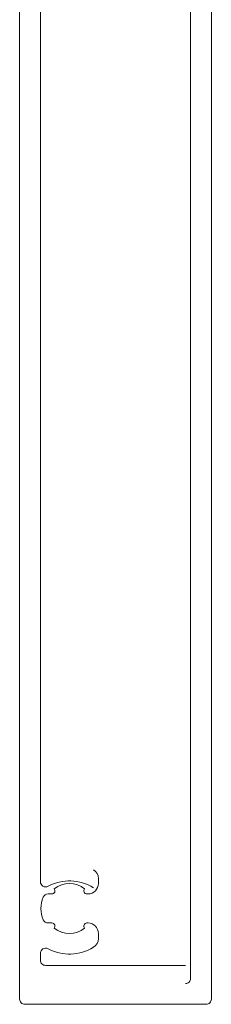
# Model space of a CAD drawing. Header units: millimetres. Extents: x 144573 to 336993, y 74252 to 247042.
# Tile 682 of 1056: x 219060 to 219079, y 198093 to 198188. Entities that reach past the tile are written whole.
import ezdxf

# ---------------------------------------------------------------- set-up
doc = ezdxf.new("R2010")
doc.units = ezdxf.units.MM
doc.layers.add('FASÁDA DETAILNÍ', color=255, linetype='Continuous', lineweight=0)
doc.layers.add('NOVA', color=255, linetype='Continuous', lineweight=0)

# ---------------------------------------------------------------- blocks, each defined once
blk = doc.blocks.new('A$C69D17D4D')
at = {"layer": 'FASÁDA DETAILNÍ'}
for points in [[(-4066.495, 24845.589), (-4066.495, 24722.582, -0.414214), (-4066.995, 24722.082), (-4084.495, 24722.082, -0.414214), (-4084.995, 24722.582), (-4084.995, 24841.118, 0.414214)], [(-4068.995, 24724.082, 0.414214), (-4068.495, 24724.582), (-4068.495, 24838.252, 0.414214)], [(-4082.995, 24827.925), (-4082.995, 24733.899, 0.565741), (-4082.26, 24733.457, -0.267763), (-4077.865, 24733.305)], [(-4068.995, 24725.828), (-4082.495, 24725.828, -0.414214), (-4082.995, 24726.328), (-4082.995, 24726.991, -0.565741), (-4082.26, 24727.433, 0.267763), (-4077.865, 24727.585, 0.258777), (-4077.395, 24728.434), (-4077.395, 24728.918, 0.414214), (-4078.395, 24729.918), (-4078.501, 24729.918, 0.64518), (-4078.726, 24729.42, -0.341732), (-4081.664, 24729.42, 0.64518), (-4081.889, 24729.918), (-4082.257, 24729.918, -0.298217), (-4082.715, 24730.218, -0.208712), (-4082.715, 24732.418, -0.298217), (-4082.257, 24732.718), (-4081.889, 24732.718, 0.64518), (-4081.664, 24733.216, -0.341732), (-4078.726, 24733.216, 0.64518), (-4078.501, 24732.718), (-4078.395, 24732.718, 0.414214), (-4077.395, 24733.718), (-4077.395, 24734.202, 0.258777), (-4077.865, 24735.051)]]:
    blk.add_lwpolyline(points, format="xyb", dxfattribs=at)

msp = doc.modelspace()

# ---------------------------------------------------------------- block references
at = {"layer": 'NOVA', "ltscale": 300}
msp.add_blockref('A$C69D17D4D', (223144.999, 173371.259), dxfattribs=at)

doc.saveas('drawing.dxf')
